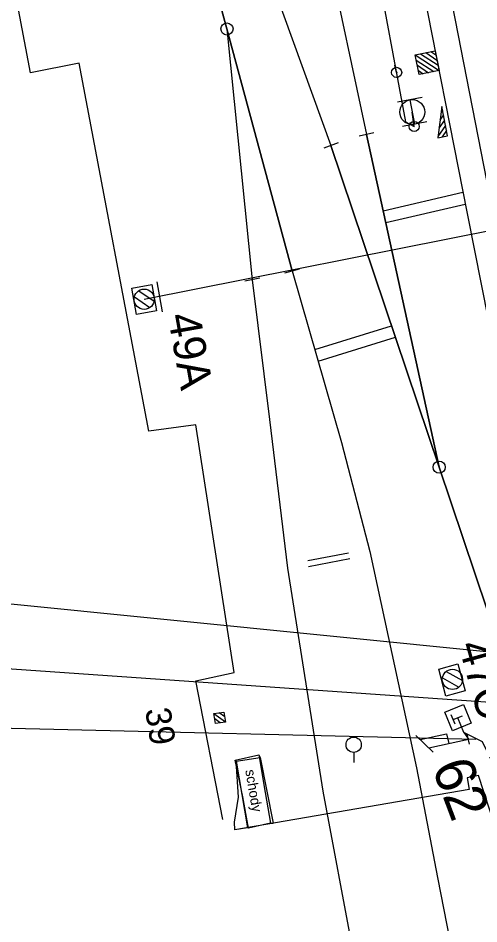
# Model space of a CAD drawing. Extents: x -545736 to -544888, y -1122892 to -1119128.
# Drawn here: x -545284.19 to -545261.41, y -1121621.77 to -1121577 of the extents above; entities that cross this region are included whole.
import ezdxf

# ---------------------------------------------------------------- set-up
doc = ezdxf.new("R2010")
doc.units = 0
for name, color, linetype in [('osvětlené plochy-hodnota-obrys', 7, 'Continuous'), ('Vrstva 1', 7, 'Continuous'), ('Vrstva 10', 7, 'Continuous'), ('Vrstva 11', 7, 'Continuous'), ('Vrstva 11 - Trakce', 7, 'Continuous'), ('Vrstva 12', 7, 'Continuous'), ('Vrstva 12 - Trakce zaklady', 7, 'Continuous'), ('Vrstva 17', 7, 'Continuous'), ('Vrstva 17_ploty - zabradli', 7, 'Continuous'), ('Vrstva 2', 7, 'Continuous'), ('Vrstva 23', 7, 'Continuous'), ('Vrstva 27', 7, 'Continuous'), ('Vrstva 28 - zabzar', 7, 'Continuous'), ('Vrstva 3 - Lisy - Pocitaci body', 7, 'Continuous'), ('Vrstva 31', 7, 'Continuous'), ('Vrstva 33 - prvky sdelzar', 7, 'Continuous'), ('Vrstva 36', 7, 'Continuous'), ('Vrstva 51', 7, 'Continuous'), ('Vrstva 63', 7, 'Continuous'), ('Vrstva 7', 7, 'Continuous')]:
    doc.layers.add(name, color=color, linetype=linetype)

msp = doc.modelspace()

# ---------------------------------------------------------------- linework, layer by layer
at = {"layer": 'osvětlené plochy-hodnota-obrys'}
msp.add_lwpolyline([(-545199.162, -1121901.526), (-545277.859, -1121498.851)], dxfattribs=at)
at = {"layer": 'Vrstva 1'}
for points in [[(-545297.491, -1121473.588), (-545292.101, -1121501.518), (-545289.939, -1121512.35), (-545287.488, -1121523.444), (-545285.149, -1121533.305), (-545283.715, -1121539.102), (-545281.138, -1121549.394), (-545278.545, -1121559.748), (-545277.107, -1121565.536), (-545276.852, -1121566.568), (-545273.868, -1121577.533), (-545270.639, -1121589.494), (-545268.202, -1121597.981), (-545266.809, -1121603.366), (-545264.501, -1121614.056), (-545263.452, -1121619.477), (-545261.784, -1121628.061), (-545255.892, -1121658.386)], [(-545302.181, -1121474.436), (-545296.684, -1121502.424), (-545293.931, -1121513.189), (-545290.388, -1121524.236), (-545286.931, -1121533.793), (-545284.837, -1121539.457), (-545281.138, -1121549.394), (-545277.412, -1121559.403), (-545275.357, -1121564.997), (-545268.728, -1121583.293), (-545263.379, -1121599.198), (-545258.633, -1121613.308), (-545258.13, -1121614.806), (-545254.125, -1121626.758), (-545250.118, -1121638.716), (-545246.954, -1121648.017), (-545242.912, -1121659.983)], [(-545279.152, -1121497.834), (-545278.214, -1121502.847), (-545276.565, -1121511.408), (-545268.828, -1121551.498), (-545268.273, -1121554.42), (-545264.376, -1121574.504), (-545262, -1121586.652), (-545259.903, -1121597.225), (-545256.51, -1121614.38), (-545254.125, -1121626.758)], [(-545283.797, -1121498.661), (-545283.698, -1121499.157), (-545281.767, -1121508.963), (-545279.017, -1121522.941), (-545275.922, -1121538.755), (-545273.173, -1121552.854), (-545270.897, -1121564.346), (-545266.969, -1121582.752), (-545263.379, -1121599.198)], [(-545273.868, -1121577.533), (-545272.615, -1121589.93), (-545271.771, -1121596.842), (-545270.878, -1121604.186), (-545269.131, -1121615.218), (-545267.631, -1121623.22), (-545260.613, -1121659.303)]]:
    msp.add_lwpolyline(points, dxfattribs=at)
at = {"layer": 'Vrstva 10'}
for p, q in [((-545263.681, -1121613.289), (-545264.534, -1121612.455)), ((-545263.882, -1121613.077), (-545261.93, -1121612.64)), ((-545261.875, -1121612.884), (-545261.985, -1121612.396))]:
    msp.add_line(p, q, dxfattribs=at)
msp.add_lwpolyline([(-545264.308, -1121612.661), (-545263.015, -1121612.371), (-545262.906, -1121612.859)], dxfattribs=at)
at = {"layer": 'Vrstva 11'}
for p, q in [((-545273.937, -1121611.796), (-545274.508, -1121611.382)), ((-545274.199, -1121611.838), (-545274.466, -1121611.643)), ((-545273.977, -1121611.536), (-545274.248, -1121611.339))]:
    msp.add_line(p, q, dxfattribs=at)
msp.add_lwpolyline([(-545274.43, -1121611.874), (-545274.508, -1121611.38), (-545274.014, -1121611.302), (-545273.936, -1121611.796)], close=True, dxfattribs=at)
msp.add_lwpolyline([(-545274.43, -1121611.874), (-545274.508, -1121611.38), (-545274.014, -1121611.302), (-545273.936, -1121611.796), (-545274.43, -1121611.874)], dxfattribs=at)
at = {"layer": 'Vrstva 11 - Trakce'}
for p, q in [((-545277.959, -1121590.894), (-545254.935, -1121586.307)), ((-545278.221, -1121590.472), (-545277.472, -1121590.995)), ((-545278.441, -1121590.776), (-545277.682, -1121591.306)), ((-545263.022, -1121609.289), (-545262.227, -1121609.741)), ((-545263.213, -1121609.612), (-545262.408, -1121610.069))]:
    msp.add_line(p, q, dxfattribs=at)
for centre in [(-545277.959, -1121590.894), (-545262.722, -1121609.685)]:
    msp.add_circle(centre, 0.5, dxfattribs=at)
at = {"layer": 'Vrstva 12'}
for p, q in [((-545272.295, -1121613.417), (-545272.227, -1121613.541)), ((-545273.456, -1121613.673), (-545273.415, -1121613.736)), ((-545272.806, -1121617.043), (-545272.849, -1121617.03)), ((-545271.707, -1121616.794), (-545271.58, -1121616.795))]:
    msp.add_line(p, q, dxfattribs=at)
for points in [[(-545273.501, -1121616.75), (-545273.292, -1121615.506), (-545273.415, -1121613.736), (-545272.227, -1121613.541), (-545271.58, -1121616.795)], [(-545273.415, -1121613.736), (-545272.849, -1121617.03), (-545273.478, -1121617.127), (-545273.501, -1121616.75)]]:
    msp.add_lwpolyline(points, dxfattribs=at)
at = {"layer": 'Vrstva 12 - Trakce zaklady'}
for p, q in [((-545263.4, -1121609.178), (-545262.46, -1121608.92)), ((-545262.46, -1121608.92), (-545262.093, -1121610.255)), ((-545263.041, -1121610.516), (-545263.4, -1121609.178)), ((-545262.093, -1121610.255), (-545263.041, -1121610.516))]:
    msp.add_line(p, q, dxfattribs=at)
msp.add_lwpolyline([(-545277.577, -1121590.173), (-545277.347, -1121591.466), (-545278.332, -1121591.641), (-545278.562, -1121590.348), (-545277.577, -1121590.173)], dxfattribs=at)
at = {"layer": 'Vrstva 17'}
msp.add_line((-545274.069, -1121616.62), (-545275.41, -1121609.756), dxfattribs=at)
for points in [[(-545277.722, -1121597.42), (-545281.175, -1121579.223), (-545283.576, -1121579.702), (-545284.931, -1121572.553), (-545282.944, -1121572.099), (-545289.817, -1121542.036), (-545296.551, -1121519.768)], [(-545275.41, -1121609.756), (-545273.505, -1121609.348), (-545275.401, -1121597.096), (-545277.722, -1121597.42)]]:
    msp.add_lwpolyline(points, dxfattribs=at)
at = {"layer": 'Vrstva 17_ploty - zabradli'}
msp.add_lwpolyline([(-545277.057, -1121591.512), (-545277.057, -1121591.512), (-545277.313, -1121590.027), (-545277.313, -1121590.027)], dxfattribs=at)
at = {"layer": 'Vrstva 2'}
for p, q in [((-545273.868, -1121577.533), (-545272.615, -1121589.93)), ((-545266.602, -1121582.674), (-545267.336, -1121582.83)), ((-545263.379, -1121599.198), (-545266.969, -1121582.752)), ((-545268.375, -1121583.165), (-545269.081, -1121583.421)), ((-545271.001, -1121589.59), (-545270.277, -1121589.398)), ((-545272.247, -1121589.858), (-545272.983, -1121590.002))]:
    msp.add_line(p, q, dxfattribs=at)
for points in [[(-545270.639, -1121589.494), (-545273.868, -1121577.533), (-545276.852, -1121566.568), (-545277.107, -1121565.536)], [(-545258.13, -1121614.806), (-545258.633, -1121613.308), (-545263.379, -1121599.198), (-545268.728, -1121583.293)]]:
    msp.add_lwpolyline(points, dxfattribs=at)
for centre in [(-545273.868, -1121577.533), (-545263.379, -1121599.198)]:
    msp.add_circle(centre, 0.3, dxfattribs=at)
at = {"layer": 'Vrstva 23'}
msp.add_lwpolyline([(-545248.563, -1121667.24), (-545252.881, -1121645.194), (-545254.883, -1121634.452), (-545261.434, -1121614.434), (-545261.986, -1121614.546), (-545261.889, -1121615.127), (-545273.478, -1121617.127)], dxfattribs=at)
at = {"layer": 'Vrstva 27'}
for p, q in [((-545265.485, -1121579.655), (-545265.475, -1121579.705)), ((-545264.605, -1121582.375), (-545264.615, -1121582.325))]:
    msp.add_line(p, q, dxfattribs=at)
for centre in [(-545265.48, -1121579.68), (-545264.61, -1121582.35)]:
    msp.add_circle(centre, 0.25, dxfattribs=at)
at = {"layer": 'Vrstva 28 - zabzar'}
msp.add_line((-545265.48, -1121579.68), (-545265.56, -1121579.33), dxfattribs=at)
for points in [[(-545269.09, -1121561.47), (-545266.29, -1121575.38), (-545265.04, -1121582.12), (-545264.61, -1121582.35), (-545264.71, -1121581.64)], [(-545243.17, -1121669.99), (-545244.31, -1121665.16), (-545246.26, -1121658.38), (-545249.93, -1121646.32), (-545250.76, -1121642.95), (-545252.06, -1121639.41), (-545252.69, -1121639.56), (-545253.26, -1121638.99), (-545254.24, -1121633.7), (-545259.56, -1121617.07), (-545260.17, -1121614.97), (-545261.24, -1121612.78), (-545262.15, -1121612.31), (-545261.93, -1121612.64)]]:
    msp.add_lwpolyline(points, dxfattribs=at)
at = {"layer": 'Vrstva 3 - Lisy - Pocitaci body'}
for p, q in [((-545264.56, -1121578.809), (-545263.38, -1121579.59)), ((-545264.507, -1121579.069), (-545263.64, -1121579.643)), ((-545264.3, -1121578.756), (-545263.433, -1121579.33)), ((-545264.04, -1121578.704), (-545263.486, -1121579.07)), ((-545263.78, -1121578.651), (-545263.539, -1121578.81)), ((-545264.454, -1121579.329), (-545263.9, -1121579.696)), ((-545264.401, -1121579.589), (-545264.16, -1121579.748)), ((-545264.224, -1121580.917), (-545265.433, -1121581.154)), ((-545264.828, -1121581.035), (-545264.592, -1121582.245)), ((-545263.214, -1121581.527), (-545263.279, -1121581.629)), ((-545263.987, -1121582.126), (-545265.196, -1121582.363)), ((-545263.113, -1121582.042), (-545263.388, -1121582.443)), ((-545263.164, -1121581.785), (-545263.336, -1121582.041)), ((-545263.063, -1121582.3), (-545263.441, -1121582.855)), ((-545263.013, -1121582.557), (-545263.228, -1121582.867)), ((-545262.963, -1121582.811), (-545262.971, -1121582.817))]:
    msp.add_line(p, q, dxfattribs=at)
msp.add_lwpolyline([(-545263.58, -1121578.61), (-545263.38, -1121579.59), (-545264.36, -1121579.789), (-545264.56, -1121578.809)], close=True, dxfattribs=at)
msp.add_lwpolyline([(-545263.245, -1121581.368), (-545263.448, -1121582.91), (-545262.962, -1121582.815), (-545263.245, -1121581.368)], dxfattribs=at)
msp.add_circle((-545264.709, -1121581.642), 0.616, dxfattribs=at)
at = {"layer": 'Vrstva 31'}
msp.add_lwpolyline([(-545245.288, -1121485.052), (-545249.918, -1121485.869), (-545250.391, -1121485.953), (-545255.296, -1121486.818), (-545269.213, -1121489.275), (-545262.64, -1121521.21), (-545260.84, -1121532.54), (-545266.43, -1121533.83), (-545268.66, -1121534.19), (-545269.96, -1121534.64), (-545265.7, -1121552.63), (-545264.92, -1121556.08), (-545263.22, -1121565.23), (-545260.72, -1121578.26), (-545257.95, -1121591.89), (-545254.58, -1121607.83), (-545254.47, -1121613.22), (-545255.28, -1121613.53), (-545259.51, -1121614.69), (-545260.17, -1121614.97), (-545261.24, -1121612.78), (-545262.15, -1121612.31), (-545262.45, -1121611.58)], dxfattribs=at)
at = {"layer": 'Vrstva 33 - prvky sdelzar'}
for p, q in [((-545262.586, -1121611.906), (-545262.776, -1121611.444)), ((-545262.681, -1121611.675), (-545262.219, -1121611.485))]:
    msp.add_line(p, q, dxfattribs=at)
msp.add_lwpolyline([(-545262.722, -1121612.233), (-545263.103, -1121611.308), (-545262.178, -1121610.927), (-545261.797, -1121611.852), (-545262.722, -1121612.233)], dxfattribs=at)
at = {"layer": 'Vrstva 36'}
msp.add_line((-545267.603, -1121613.293), (-545267.602, -1121613.793), dxfattribs=at)
msp.add_circle((-545267.603, -1121612.915), 0.378, dxfattribs=at)
at = {"layer": 'Vrstva 51'}
msp.add_lwpolyline([(-545273.456, -1121613.673), (-545272.295, -1121613.417), (-545271.979, -1121615.277), (-545271.707, -1121616.794), (-545272.806, -1121617.043), (-545273.078, -1121615.485)], close=True, dxfattribs=at)
at = {"layer": 'Vrstva 63'}
for p, q in [((-545255.324, -1121608.897), (-545317.765, -1121602.646)), ((-545254.968, -1121611.248), (-545316.933, -1121606.898)), ((-545261.556, -1121612.661), (-545316.056, -1121611.379))]:
    msp.add_line(p, q, dxfattribs=at)
at = {"layer": 'Vrstva 7'}
for p, q in [((-545266.146, -1121586.52), (-545262.206, -1121585.598)), ((-545266.019, -1121587.106), (-545262.091, -1121586.188)), ((-545269.522, -1121593.384), (-545265.731, -1121592.203)), ((-545269.356, -1121593.961), (-545265.54, -1121592.772)), ((-545269.875, -1121603.808), (-545267.856, -1121603.426)), ((-545269.834, -1121604.106), (-545267.787, -1121603.718))]:
    msp.add_line(p, q, dxfattribs=at)

# ---------------------------------------------------------------- texts
at = {"layer": 'Vrstva 11'}
msp.add_text('39', height=1.25, rotation=278.9985, dxfattribs=at).set_placement((-545277.916, -1121611.176))
at = {"layer": 'Vrstva 11 - Trakce'}
for s, rotation, p in [('49A', 280.0863, (-545276.799, -1121591.703)), ('47C', 285.3713, (-545262.432, -1121607.988))]:
    msp.add_text(s, height=1.6, rotation=rotation, dxfattribs=at).set_placement(p)
at = {"layer": 'Vrstva 2'}
msp.add_text('62', height=2, rotation=290.6596, dxfattribs=at).set_placement((-545263.751, -1121614.025))
at = {"layer": 'Vrstva 63'}
msp.add_text('schody', height=0.5, rotation=279.6421, dxfattribs=at).set_placement((-545272.966, -1121614.183))
msp.add_text('schody', height=0.5, rotation=279.6421, dxfattribs=at).set_placement((-545272.966, -1121614.183))

doc.saveas('drawing.dxf')
